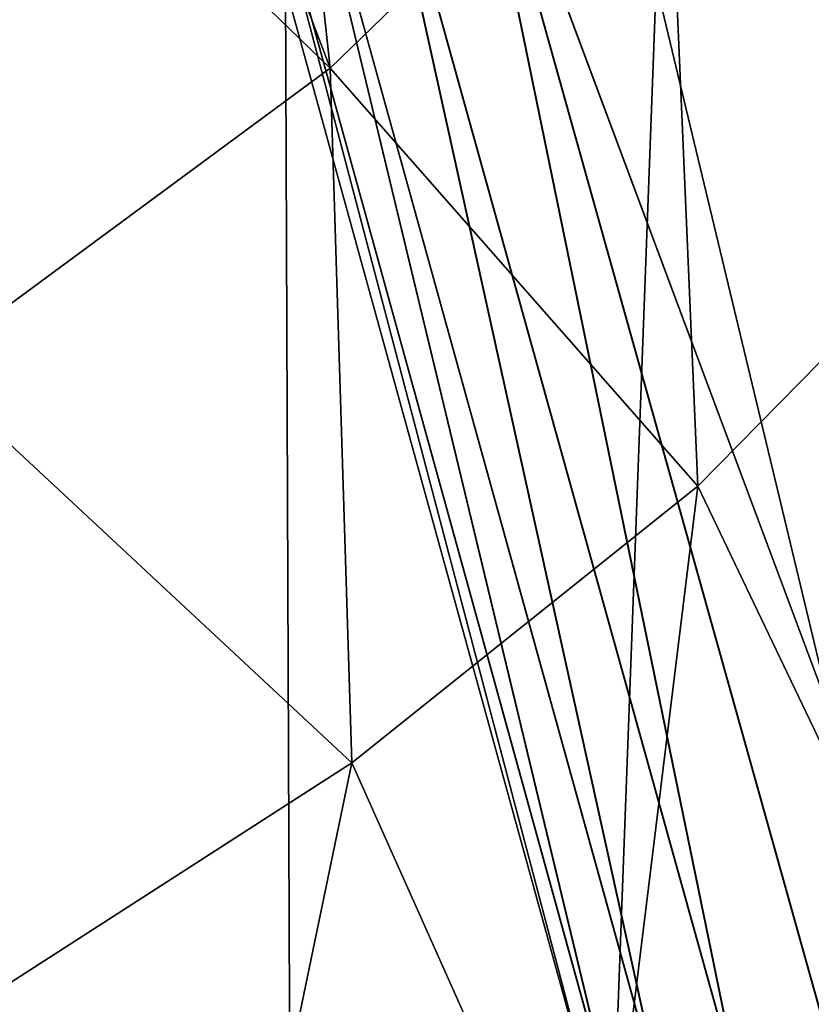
# Model space of a CAD drawing. Header units: metres. Extents: x -80 to 80, y -455 to 95.
# Tile 708 of 1056: x -22.58 to -20.62, y -1.39 to 1.06. Entities that reach past the tile are written whole.
import ezdxf

# ---------------------------------------------------------------- set-up
doc = ezdxf.new("R2010")
doc.units = ezdxf.units.M
doc.layers.add('solid_501010_K', color=7, linetype='CONTINUOUS')
doc.layers.add('solid_501010_k_02', color=7, linetype='CONTINUOUS')

msp = doc.modelspace()

# ---------------------------------------------------------------- linework, layer by layer
at = {"layer": 'solid_501010_K'}
for points in [[(-23.548996, -20.15531), (-23.653402, 19.776775), (-22.001141, 20.948988)], [(-23.548996, -20.15531), (-22.001141, 20.948988), (-21.835522, -21.210194)], [(-21.983532, 2.516128, 39.256058), (-22.301941, 2.225837, 39.059971), (-21.811832, 0.934832, 40.215069)], [(-22.301941, 2.225837, 39.059971), (-22.762215, 1.85391, 38.833561), (-21.811832, 0.934832, 40.215069)], [(-22.762215, 1.85391, 38.833561), (-22.817167, 0.195016, 39.776833), (-21.811832, 0.934832, 40.215069)], [(-20.78891, -1.63232, 652.896606), (-21.497213, 1.817286, 653.049377), (-21.744247, 1.802522, 652.896606)], [(-21.496412, 1.817335, 634.950317), (-20.788256, -1.632174, 635.102844), (-21.743576, 1.802552, 635.102844)], [(-22.059874, 1.788325, 635.581299), (-21.138865, -1.707037, 635.867004), (-22.1026, 1.789887, 635.867004)], [(-21.936773, 1.792637, 635.319214), (-21.096739, -1.700899, 635.581299), (-22.059874, 1.788325, 635.581299)], [(-21.743576, 1.802552, 635.102844), (-20.976519, -1.675258, 635.319214), (-21.936773, 1.792637, 635.319214)], [(-21.811832, 0.934832, 40.215069), (-22.817167, 0.195016, 39.776833), (-21.758408, -0.790853, 40.948383)], [(-22.817167, 0.195016, 39.776833), (-22.740507, -1.422398, 40.632851), (-21.758408, -0.790853, 40.948383)], [(-21.758408, -0.790853, 40.948383), (-22.740507, -1.422398, 40.632851), (-22.175972, -2.801868, 41.40871)]]:
    msp.add_3dface(points, dxfattribs=at)
at = {"layer": 'solid_501010_k_02'}
for points in [[(-21.835522, -21.210194), (-22.001141, 20.948988), (-20.22225, 22.054205)], [(-21.835522, -21.210194), (-20.22225, 22.054205), (-19.918764, -22.268745)], [(-21.355679, 2.617663, 653.125549), (-20.563633, -0.681484, 653.125549), (-14.279743, 3.482287, 654)], [(-21.497213, 1.817286, 653.049377), (-20.563633, -0.681484, 653.125549), (-21.355679, 2.617663, 653.125549)], [(-21.496412, 1.817335, 634.950317), (-21.355679, 2.617663, 634.874451), (-20.563633, -0.681484, 634.874451)], [(-20.563633, -0.681484, 634.874451), (-21.355679, 2.617663, 634.874451), (-14.005885, 2.246978, 634)], [(-20.349428, 2.588063, 41.649055), (-20.978336, 1.743597, 40.84811), (-20.191137, 0.615614, 42.116028)], [(-21.983532, 2.516128, 39.256058), (-21.811832, 0.934832, 40.215069), (-20.978336, 1.743597, 40.84811)], [(-21.497213, 1.817286, 653.049377), (-20.548464, -1.575349, 653.049377), (-20.563633, -0.681484, 653.125549)], [(-20.78891, -1.63232, 652.896606), (-20.548464, -1.575349, 653.049377), (-21.497213, 1.817286, 653.049377)], [(-21.496412, 1.817335, 634.950317), (-20.563633, -0.681484, 634.874451), (-20.547684, -1.575163, 634.950317)], [(-21.496412, 1.817335, 634.950317), (-20.547684, -1.575163, 634.950317), (-20.788256, -1.632174, 635.102844)], [(-22.1026, 1.789887, 652.132996), (-22.1026, 1.789887, 635.867004), (-21.138865, -1.707037, 635.867004)], [(-21.138865, -1.707037, 652.132996), (-22.1026, 1.789887, 652.132996), (-21.138865, -1.707037, 635.867004)], [(-22.060129, 1.788334, 652.417847), (-22.1026, 1.789887, 652.132996), (-21.138865, -1.707037, 652.132996)], [(-21.937256, 1.792626, 652.680054), (-22.060129, 1.788334, 652.417847), (-21.096991, -1.700936, 652.417847)], [(-21.096991, -1.700936, 652.417847), (-22.060129, 1.788334, 652.417847), (-21.138865, -1.707037, 652.132996)], [(-22.059874, 1.788325, 635.581299), (-21.096739, -1.700899, 635.581299), (-21.138865, -1.707037, 635.867004)], [(-21.744247, 1.802522, 652.896606), (-21.937256, 1.792626, 652.680054), (-20.976992, -1.675353, 652.680054)], [(-20.976992, -1.675353, 652.680054), (-21.937256, 1.792626, 652.680054), (-21.096991, -1.700936, 652.417847)], [(-21.936773, 1.792637, 635.319214), (-20.976519, -1.675258, 635.319214), (-21.096739, -1.700899, 635.581299)], [(-20.78891, -1.63232, 652.896606), (-21.744247, 1.802522, 652.896606), (-20.976992, -1.675353, 652.680054)], [(-21.743576, 1.802552, 635.102844), (-20.788256, -1.632174, 635.102844), (-20.976519, -1.675258, 635.319214)], [(-20.978336, 1.743597, 40.84811), (-21.811832, 0.934832, 40.215069), (-20.898481, -0.103456, 41.448601)], [(-20.978336, 1.743597, 40.84811), (-20.898481, -0.103456, 41.448601), (-20.191137, 0.615614, 42.116028)], [(-21.811832, 0.934832, 40.215069), (-21.758408, -0.790853, 40.948383), (-20.898481, -0.103456, 41.448601)], [(-20.191137, 0.615614, 42.116028), (-20.898481, -0.103456, 41.448601), (-20.248566, -1.461633, 42.27356)], [(-20.898481, -0.103456, 41.448601), (-21.758408, -0.790853, 40.948383), (-21.150389, -2.151268, 41.733784)], [(-20.898481, -0.103456, 41.448601), (-21.150389, -2.151268, 41.733784), (-20.248566, -1.461633, 42.27356)], [(-21.758408, -0.790853, 40.948383), (-22.175972, -2.801868, 41.40871), (-21.150389, -2.151268, 41.733784)]]:
    msp.add_3dface(points, dxfattribs=at)

doc.saveas('drawing.dxf')
